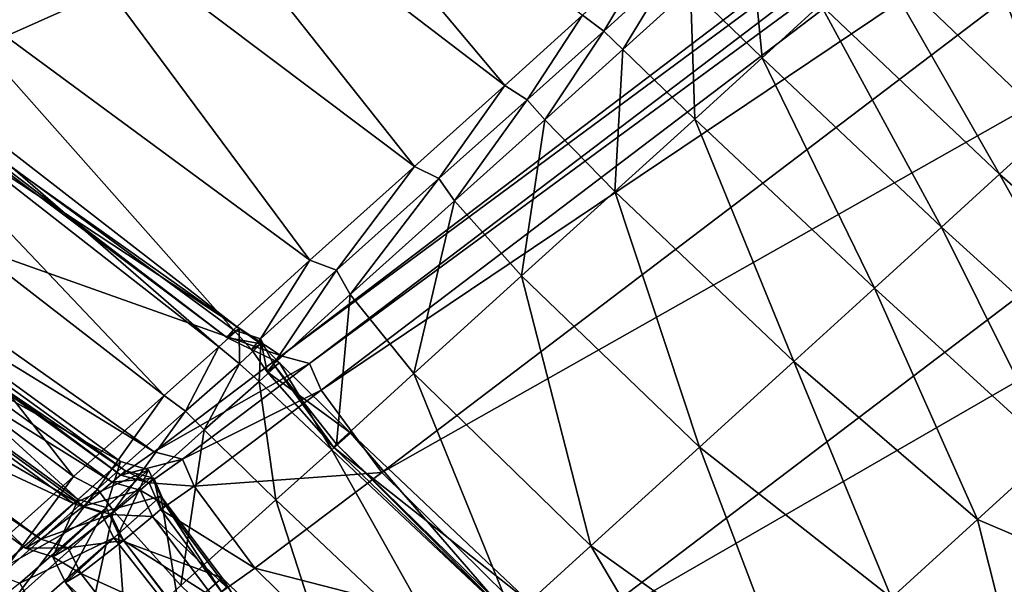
# Model space of a CAD drawing. Header units: millimetres. Extents: x 2387 to 13955, y -4964 to 364.
# Tile 631 of 1056: x 6966.53 to 6973.46, y -2898.92 to -2894.95. Entities that reach past the tile are written whole.
import ezdxf

# ---------------------------------------------------------------- set-up
doc = ezdxf.new("R2010")
doc.units = ezdxf.units.MM
doc.header["$MEASUREMENT"] = 0
doc.layers.add('Predefinito', color=7, linetype='Continuous', true_color=0x000000)

msp = doc.modelspace()

# ---------------------------------------------------------------- linework, layer by layer
at = {"layer": 'Predefinito'}
for points in [[(6967.5123, -2882.8745, 485.7014), (6957.618, -2889.8491, 440.4944), (6965.5559, -2895.4536, 440.4924)], [(6965.5559, -2895.4536, 440.4924), (6975.4501, -2888.0751, 485.693), (6967.5123, -2882.8745, 485.7014)], [(6978.2673, -2889.7986, 485.6678), (6975.4501, -2888.0751, 485.693), (6965.5559, -2895.4536, 440.4924)], [(6965.5559, -2895.4536, 440.4924), (6968.3736, -2897.3112, 440.4871), (6978.2673, -2889.7986, 485.6678)], [(6978.466, -2889.8513, 485.651), (6978.2673, -2889.7986, 485.6678), (6968.3736, -2897.3112, 440.4871)], [(6968.3736, -2897.3112, 440.4871), (6968.5727, -2897.3635, 440.4836), (6978.466, -2889.8513, 485.651)], [(6978.5484, -2890.0395, 485.6678), (6978.466, -2889.8513, 485.651), (6968.5727, -2897.3635, 440.4836)], [(6968.5727, -2897.3635, 440.4836), (6968.6547, -2897.5521, 440.4871), (6978.5484, -2890.0395, 485.6678)], [(6978.977, -2890.6171, 485.693), (6978.5484, -2890.0395, 485.6678), (6968.6547, -2897.5521, 440.4871)], [(6968.6547, -2897.5521, 440.4871), (6969.0828, -2898.1304, 440.4923), (6978.977, -2890.6171, 485.693)], [(6980.2147, -2891.8382, 485.7014), (6978.977, -2890.6171, 485.693), (6969.0828, -2898.1304, 440.4923)], [(6969.0828, -2898.1304, 440.4923), (6970.3203, -2899.3518, 440.494), (6980.2147, -2891.8382, 485.7014)], [(6981.6829, -2892.7961, 485.639), (6980.2147, -2891.8382, 485.7014), (6970.3203, -2899.3518, 440.494)], [(6972.9157, -2900.0922, 440.4395), (6973.4023, -2899.7021, 440.4122), (6983.287, -2892.1971, 485.3272)], [(6983.287, -2892.1971, 485.3272), (6982.8036, -2892.5843, 485.4519), (6972.9157, -2900.0922, 440.4395)], [(6982.8432, -2892.6291, 485.4519), (6983.287, -2892.1971, 485.3272), (6973.4023, -2899.7021, 440.4122)], [(6971.7901, -2900.3083, 440.4803), (6972.9157, -2900.0922, 440.4395), (6982.8036, -2892.5843, 485.4519)], [(6982.8036, -2892.5843, 485.4519), (6981.6829, -2892.7961, 485.639), (6971.7901, -2900.3083, 440.4803)], [(6982.4949, -2893.7152, 485.639), (6982.8432, -2892.6291, 485.4519), (6972.9553, -2900.137, 440.4394)], [(6973.4023, -2899.7021, 440.4122), (6972.9553, -2900.137, 440.4394), (6982.8432, -2892.6291, 485.4519)], [(6969.9466, -2895.4077, 13.6384), (6967.188, -2893.2987, 13.5159), (6967.7474, -2892.7908, 13.424)], [(6967.7474, -2892.7908, 13.424), (6970.4952, -2894.9142, 13.5516), (6969.9466, -2895.4077, 13.6384)], [(6970.3203, -2899.3518, 440.494), (6971.7901, -2900.3083, 440.4803), (6981.6829, -2892.7961, 485.639)], [(6974.4016, -2895.1473, 12.8777), (6973.1466, -2893.9464, 12.9184), (6974.2245, -2892.9697, 12.569)], [(6969.3114, -2895.9774, 14.0106), (6966.5346, -2893.8906, 13.9078), (6967.188, -2893.2987, 13.5159)], [(6967.188, -2893.2987, 13.5159), (6969.9466, -2895.4077, 13.6384), (6969.3114, -2895.9774, 14.0106)], [(6983.2647, -2895.2904, 485.7014), (6982.4949, -2893.7152, 485.639), (6972.6022, -2901.2273, 440.4803)], [(6972.9553, -2900.137, 440.4394), (6972.6022, -2901.2273, 440.4803), (6982.4949, -2893.7152, 485.639)], [(6968.5764, -2896.6381, 14.8173), (6965.7786, -2894.5763, 14.7599), (6966.5346, -2893.8906, 13.9078)], [(6966.5346, -2893.8906, 13.9078), (6969.3114, -2895.9774, 14.0106), (6968.5764, -2896.6381, 14.8173)], [(6973.8033, -2895.6918, 13.2155), (6972.5468, -2894.4924, 13.2568), (6973.1466, -2893.9464, 12.9184)], [(6973.1466, -2893.9464, 12.9184), (6974.4016, -2895.1473, 12.8777), (6973.8033, -2895.6918, 13.2155)], [(6971.7571, -2895.2143, 13.4709), (6971.2533, -2894.7241, 13.601), (6971.6739, -2894.3378, 13.6049)], [(6971.6739, -2894.3378, 13.6049), (6972.169, -2894.8382, 13.4769), (6971.7571, -2895.2143, 13.4709)], [(6970.6448, -2895.0268, 13.6376), (6970.4952, -2894.9142, 13.5516), (6970.9702, -2894.482, 13.601)], [(6970.9702, -2894.482, 13.601), (6971.1205, -2894.5935, 13.6876), (6970.6448, -2895.0268, 13.6376)], [(6973.4287, -2896.0334, 13.4343), (6972.169, -2894.8382, 13.4769), (6972.5468, -2894.4924, 13.2568)], [(6972.5468, -2894.4924, 13.2568), (6973.8033, -2895.6918, 13.2155), (6973.4287, -2896.0334, 13.4343)], [(6968.0381, -2897.1272, 15.6707), (6965.2311, -2895.0698, 15.6565), (6965.7786, -2894.5763, 14.7599)], [(6965.7786, -2894.5763, 14.7599), (6968.5764, -2896.6381, 14.8173), (6968.0381, -2897.1272, 15.6707)], [(6970.7785, -2895.1563, 13.5515), (6970.6448, -2895.0268, 13.6376), (6971.1205, -2894.5935, 13.6876)], [(6971.1205, -2894.5935, 13.6876), (6971.2533, -2894.7241, 13.601), (6970.7785, -2895.1563, 13.5515)], [(6971.2837, -2895.6449, 13.4224), (6970.7785, -2895.1563, 13.5515), (6971.2533, -2894.7241, 13.601)], [(6971.2533, -2894.7241, 13.601), (6971.7571, -2895.2143, 13.4709), (6971.2837, -2895.6449, 13.4224)], [(6973.0201, -2896.4052, 13.4274), (6971.7571, -2895.2143, 13.4709), (6972.169, -2894.8382, 13.4769)], [(6972.169, -2894.8382, 13.4769), (6973.4287, -2896.0334, 13.4343), (6973.0201, -2896.4052, 13.4274)], [(6970.1048, -2895.5101, 13.7207), (6969.9466, -2895.4077, 13.6384), (6970.4952, -2894.9142, 13.5516)], [(6970.4952, -2894.9142, 13.5516), (6970.6448, -2895.0268, 13.6376), (6970.1048, -2895.5101, 13.7207)], [(6967.9363, -2897.248, 16.2711), (6965.1887, -2895.1017, 16.204), (6965.315, -2894.9775, 16.3576)], [(6968.0795, -2897.1173, 16.376), (6965.315, -2894.9775, 16.3576), (6965.2029, -2895.0852, 16.182)], [(6965.315, -2894.9775, 16.3576), (6968.0795, -2897.1173, 16.376), (6967.9363, -2897.248, 16.2711)], [(6967.993, -2897.182, 16.1831), (6965.2029, -2895.0852, 16.182), (6965.2311, -2895.0698, 15.6565)], [(6965.2311, -2895.0698, 15.6565), (6968.0381, -2897.1272, 15.6707), (6967.993, -2897.182, 16.1831)], [(6970.2297, -2895.6498, 13.6384), (6970.1048, -2895.5101, 13.7207), (6970.6448, -2895.0268, 13.6376)], [(6970.6448, -2895.0268, 13.6376), (6970.7785, -2895.1563, 13.5515), (6970.2297, -2895.6498, 13.6384)], [(6967.5515, -2897.59, 16.3445), (6964.8039, -2895.4635, 16.238), (6965.1887, -2895.1017, 16.204)], [(6965.1887, -2895.1017, 16.204), (6967.9363, -2897.248, 16.2711), (6967.5515, -2897.59, 16.3445)], [(6965.2029, -2895.0852, 16.182), (6967.993, -2897.182, 16.1831), (6968.0795, -2897.1173, 16.376)], [(6970.7216, -2896.1538, 13.5149), (6970.2297, -2895.6498, 13.6384), (6970.7785, -2895.1563, 13.5515)], [(6970.7785, -2895.1563, 13.5515), (6971.2837, -2895.6449, 13.4224), (6970.7216, -2896.1538, 13.5149)], [(6972.5475, -2896.8346, 13.3791), (6971.2837, -2895.6449, 13.4224), (6971.7571, -2895.2143, 13.4709)], [(6971.7571, -2895.2143, 13.4709), (6973.0201, -2896.4052, 13.4274), (6972.5475, -2896.8346, 13.3791)], [(6972.6022, -2901.2273, 440.4803), (6973.3703, -2902.8039, 440.4939), (6983.2647, -2895.2904, 485.7014)], [(6984.324, -2896.6692, 485.6928), (6983.2647, -2895.2904, 485.7014), (6973.3703, -2902.8039, 440.4939)], [(6969.4831, -2896.0635, 14.0792), (6969.3114, -2895.9774, 14.0106), (6969.9466, -2895.4077, 13.6384)], [(6969.9466, -2895.4077, 13.6384), (6970.1048, -2895.5101, 13.7207), (6969.4831, -2896.0635, 14.0792)], [(6966.9134, -2898.1593, 17.0723), (6964.141, -2896.0686, 16.9759), (6964.8039, -2895.4635, 16.238)], [(6968.3736, -2897.3112, 440.4871), (6965.5559, -2895.4536, 440.4924), (6964.6607, -2895.9918, 435.4775)], [(6964.8039, -2895.4635, 16.238), (6967.5515, -2897.59, 16.3445), (6966.9134, -2898.1593, 17.0723)], [(6969.5939, -2896.2194, 14.0106), (6969.4831, -2896.0635, 14.0792), (6970.1048, -2895.5101, 13.7207)], [(6970.1048, -2895.5101, 13.7207), (6970.2297, -2895.6498, 13.6384), (6969.5939, -2896.2194, 14.0106)], [(6970.0649, -2896.748, 13.9076), (6969.5939, -2896.2194, 14.0106), (6970.2297, -2895.6498, 13.6384)], [(6970.2297, -2895.6498, 13.6384), (6970.7216, -2896.1538, 13.5149), (6970.0649, -2896.748, 13.9076)], [(6971.9808, -2897.3492, 13.4735), (6970.7216, -2896.1538, 13.5149), (6971.2837, -2895.6449, 13.4224)], [(6971.2837, -2895.6449, 13.4224), (6972.5475, -2896.8346, 13.3791), (6971.9808, -2897.3492, 13.4735)], [(6974.7122, -2897.1544, 13.7443), (6973.4287, -2896.0334, 13.4343), (6973.8033, -2895.6918, 13.2155)], [(6967.2437, -2898.0544, 426.4331), (6964.383, -2895.9756, 426.4512), (6964.0772, -2896.2715, 426.3876)], [(6966.9463, -2898.3197, 426.6515), (6964.1027, -2896.2513, 426.625), (6964.383, -2895.9756, 426.4512)], [(6964.383, -2895.9756, 426.4512), (6967.2437, -2898.0544, 426.4331), (6966.9463, -2898.3197, 426.6515)], [(6967.4806, -2897.9849, 435.4865), (6964.6607, -2895.9918, 435.4775), (6964.4213, -2896.1085, 433.66)], [(6964.6607, -2895.9918, 435.4775), (6967.4806, -2897.9849, 435.4865), (6968.3736, -2897.3112, 440.4871)], [(6968.7625, -2896.707, 14.8556), (6968.5764, -2896.6381, 14.8173), (6969.3114, -2895.9774, 14.0106)], [(6969.3114, -2895.9774, 14.0106), (6969.4831, -2896.0635, 14.0792), (6968.7625, -2896.707, 14.8556)], [(6974.2805, -2897.5459, 13.7419), (6973.0201, -2896.4052, 13.4274), (6973.4287, -2896.0334, 13.4343)], [(6973.4287, -2896.0334, 13.4343), (6974.7122, -2897.1544, 13.7443), (6974.2805, -2897.5459, 13.7419)], [(6964.141, -2896.0686, 16.9759), (6966.9134, -2898.1593, 17.0723), (6966.2056, -2898.7931, 18.7734)], [(6967.2788, -2898.1179, 433.4325), (6964.4518, -2896.072, 433.456), (6964.3659, -2896.1508, 433.2815)], [(6967.2463, -2898.1503, 433.6586), (6964.4213, -2896.1085, 433.66), (6964.4518, -2896.072, 433.456)], [(6964.4213, -2896.1085, 433.66), (6967.2463, -2898.1503, 433.6586), (6967.4806, -2897.9849, 435.4865)], [(6964.4518, -2896.072, 433.456), (6967.2788, -2898.1179, 433.4325), (6967.2463, -2898.1503, 433.6586)], [(6968.8586, -2896.8799, 14.8173), (6968.7625, -2896.707, 14.8556), (6969.4831, -2896.0635, 14.0792)], [(6969.4831, -2896.0635, 14.0792), (6969.5939, -2896.2194, 14.0106), (6968.8586, -2896.8799, 14.8173)], [(6967.186, -2898.1985, 433.237), (6964.3659, -2896.1508, 433.2815), (6964.1713, -2896.3187, 432.3782)], [(6964.3659, -2896.1508, 433.2815), (6967.186, -2898.1985, 433.237), (6967.2788, -2898.1179, 433.4325)], [(6971.3166, -2897.9523, 13.8732), (6970.0649, -2896.748, 13.9076), (6970.7216, -2896.1538, 13.5149)], [(6970.7216, -2896.1538, 13.5149), (6971.9808, -2897.3492, 13.4735), (6971.3166, -2897.9523, 13.8732)], [(6969.3075, -2897.4342, 14.7599), (6968.8586, -2896.8799, 14.8173), (6969.5939, -2896.2194, 14.0106)], [(6969.5939, -2896.2194, 14.0106), (6970.0649, -2896.748, 13.9076), (6969.3075, -2897.4342, 14.7599)], [(6966.9134, -2898.3486, 426.3282), (6964.0772, -2896.2715, 426.3876), (6963.5431, -2896.7721, 425.5974)], [(6966.5747, -2898.6624, 427.6241), (6963.7592, -2896.6067, 427.58), (6964.1027, -2896.2513, 426.625)], [(6966.9823, -2898.3675, 432.3355), (6964.1713, -2896.3187, 432.3782), (6963.8755, -2896.5499, 429.9878)], [(6964.0772, -2896.2715, 426.3876), (6966.9134, -2898.3486, 426.3282), (6967.2437, -2898.0544, 426.4331)], [(6964.1027, -2896.2513, 426.625), (6966.9463, -2898.3197, 426.6515), (6966.5747, -2898.6624, 427.6241)], [(6964.1713, -2896.3187, 432.3782), (6966.9823, -2898.3675, 432.3355), (6967.186, -2898.1985, 433.237)], [(6973.8044, -2897.9781, 13.6911), (6972.5475, -2896.8346, 13.3791), (6973.0201, -2896.4052, 13.4274)], [(6973.0201, -2896.4052, 13.4274), (6974.2805, -2897.5459, 13.7419), (6973.8044, -2897.9781, 13.6911)], [(6966.6827, -2898.6002, 429.9917), (6963.8755, -2896.5499, 429.9878), (6963.7592, -2896.6067, 427.58)], [(6963.8755, -2896.5499, 429.9878), (6966.6827, -2898.6002, 429.9917), (6966.9823, -2898.3675, 432.3355)], [(6963.7592, -2896.6067, 427.58), (6966.5747, -2898.6624, 427.6241), (6966.6827, -2898.6002, 429.9917)], [(6968.2282, -2897.1913, 15.68), (6968.0381, -2897.1272, 15.6707), (6968.5764, -2896.6381, 14.8173)], [(6968.5764, -2896.6381, 14.8173), (6968.7625, -2896.707, 14.8556), (6968.2282, -2897.1913, 15.68)], [(6968.3202, -2897.3689, 15.6708), (6968.2282, -2897.1913, 15.68), (6968.7625, -2896.707, 14.8556)], [(6968.7625, -2896.707, 14.8556), (6968.8586, -2896.8799, 14.8173), (6968.3202, -2897.3689, 15.6708)], [(6973.3703, -2902.8039, 440.4939), (6974.4298, -2904.1824, 440.492), (6984.324, -2896.6692, 485.6928)], [(6963.5431, -2896.7721, 425.5974), (6966.3484, -2898.8397, 425.5248), (6966.9134, -2898.3486, 426.3282)], [(6970.5519, -2898.6473, 14.7408), (6969.3075, -2897.4342, 14.7599), (6970.0649, -2896.748, 13.9076)], [(6970.0649, -2896.748, 13.9076), (6971.3166, -2897.9523, 13.8732), (6970.5519, -2898.6473, 14.7408)], [(6973.274, -2898.4609, 13.7722), (6971.9808, -2897.3492, 13.4735), (6972.5475, -2896.8346, 13.3791)], [(6972.5475, -2896.8346, 13.3791), (6973.8044, -2897.9781, 13.6911), (6973.274, -2898.4609, 13.7722)], [(6968.7629, -2897.9304, 15.6569), (6968.3202, -2897.3689, 15.6708), (6968.8586, -2896.8799, 14.8173)], [(6968.8586, -2896.8799, 14.8173), (6969.3075, -2897.4342, 14.7599), (6968.7629, -2897.9304, 15.6569)], [(6968.0804, -2897.3657, 16.3149), (6967.9363, -2897.248, 16.2711), (6968.0795, -2897.1173, 16.376)], [(6968.2306, -2897.2269, 16.387), (6968.0795, -2897.1173, 16.376), (6967.993, -2897.182, 16.1831)], [(6968.1654, -2897.2666, 16.1829), (6967.993, -2897.182, 16.1831), (6968.0381, -2897.1272, 15.6707)], [(6968.0381, -2897.1272, 15.6707), (6968.2282, -2897.1913, 15.68), (6968.1654, -2897.2666, 16.1829)], [(6968.0795, -2897.1173, 16.376), (6968.2306, -2897.2269, 16.387), (6968.0804, -2897.3657, 16.3149)], [(6967.993, -2897.182, 16.1831), (6968.1654, -2897.2666, 16.1829), (6968.2306, -2897.2269, 16.387)], [(6968.2749, -2897.4238, 16.1832), (6968.1654, -2897.2666, 16.1829), (6968.2282, -2897.1913, 15.68)], [(6968.2282, -2897.1913, 15.68), (6968.3202, -2897.3689, 15.6708), (6968.2749, -2897.4238, 16.1832)], [(6967.7019, -2897.7001, 16.4153), (6967.5515, -2897.59, 16.3445), (6967.9363, -2897.248, 16.2711)], [(6967.9363, -2897.248, 16.2711), (6968.0804, -2897.3657, 16.3149), (6967.7019, -2897.7001, 16.4153)], [(6968.2183, -2897.4898, 16.2712), (6968.0804, -2897.3657, 16.3149), (6968.2306, -2897.2269, 16.387)], [(6968.3615, -2897.3592, 16.3762), (6968.2306, -2897.2269, 16.387), (6968.1654, -2897.2666, 16.1829)], [(6968.1654, -2897.2666, 16.1829), (6968.2749, -2897.4238, 16.1832), (6968.3615, -2897.3592, 16.3762)], [(6968.2306, -2897.2269, 16.387), (6968.3615, -2897.3592, 16.3762), (6968.2183, -2897.4898, 16.2712)], [(6968.5727, -2897.3635, 440.4836), (6968.3736, -2897.3112, 440.4871), (6967.4806, -2897.9849, 435.4865)], [(6972.6677, -2899.0134, 14.1229), (6971.3166, -2897.9523, 13.8732), (6971.9808, -2897.3492, 13.4735)], [(6971.9808, -2897.3492, 13.4735), (6973.274, -2898.4609, 13.7722), (6972.6677, -2899.0134, 14.1229)], [(6967.4806, -2897.9849, 435.4865), (6967.6801, -2898.0368, 435.4926), (6968.5727, -2897.3635, 440.4836)], [(6968.6547, -2897.5521, 440.4871), (6968.5727, -2897.3635, 440.4836), (6967.6801, -2898.0368, 435.4926)], [(6967.8335, -2897.8316, 16.3445), (6967.7019, -2897.7001, 16.4153), (6968.0804, -2897.3657, 16.3149)], [(6968.0804, -2897.3657, 16.3149), (6968.2183, -2897.4898, 16.2712), (6967.8335, -2897.8316, 16.3445)], [(6968.7298, -2897.971, 16.2058), (6968.2183, -2897.4898, 16.2712), (6968.3615, -2897.3592, 16.3762)], [(6968.8625, -2897.8527, 16.3601), (6968.3615, -2897.3592, 16.3762), (6968.2749, -2897.4238, 16.1832)], [(6968.744, -2897.9545, 16.1838), (6968.2749, -2897.4238, 16.1832), (6968.3202, -2897.3689, 15.6708)], [(6968.2749, -2897.4238, 16.1832), (6968.744, -2897.9545, 16.1838), (6968.8625, -2897.8527, 16.3601)], [(6968.3202, -2897.3689, 15.6708), (6968.7629, -2897.9304, 15.6569), (6968.744, -2897.9545, 16.1838)], [(6968.3615, -2897.3592, 16.3762), (6968.8625, -2897.8527, 16.3601), (6968.7298, -2897.971, 16.2058)], [(6968.3355, -2898.3239, 16.2384), (6967.8335, -2897.8316, 16.3445), (6968.2183, -2897.4898, 16.2712)], [(6968.2183, -2897.4898, 16.2712), (6968.7298, -2897.971, 16.2058), (6968.3355, -2898.3239, 16.2384)], [(6970.005, -2899.146, 15.6524), (6968.7629, -2897.9304, 15.6569), (6969.3075, -2897.4342, 14.7599)], [(6969.3075, -2897.4342, 14.7599), (6970.5519, -2898.6473, 14.7408), (6970.005, -2899.146, 15.6524)], [(6967.6801, -2898.0368, 435.4926), (6967.7618, -2898.2259, 435.4864), (6968.6547, -2897.5521, 440.4871)], [(6969.0828, -2898.1304, 440.4923), (6968.6547, -2897.5521, 440.4871), (6967.7618, -2898.2259, 435.4864)], [(6967.0824, -2898.2474, 17.1366), (6966.9134, -2898.1593, 17.0723), (6967.5515, -2897.59, 16.3445)], [(6967.5515, -2897.59, 16.3445), (6967.7019, -2897.7001, 16.4153), (6967.0824, -2898.2474, 17.1366)], [(6967.1951, -2898.4006, 17.0723), (6967.0824, -2898.2474, 17.1366), (6967.7019, -2897.7001, 16.4153)], [(6967.7019, -2897.7001, 16.4153), (6967.8335, -2897.8316, 16.3445), (6967.1951, -2898.4006, 17.0723)], [(6967.669, -2898.9257, 16.9759), (6967.1951, -2898.4006, 17.0723), (6967.8335, -2897.8316, 16.3445)], [(6967.8335, -2897.8316, 16.3445), (6968.3355, -2898.3239, 16.2384), (6967.669, -2898.9257, 16.9759)], [(6969.9949, -2899.1601, 16.1843), (6968.7298, -2897.971, 16.2058), (6968.8625, -2897.8527, 16.3601)], [(6970.124, -2899.046, 16.3553), (6968.8625, -2897.8527, 16.3601), (6968.744, -2897.9545, 16.1838)], [(6968.8625, -2897.8527, 16.3601), (6970.124, -2899.046, 16.3553), (6969.9949, -2899.1601, 16.1843)], [(6969.5975, -2899.5165, 16.2031), (6968.3355, -2898.3239, 16.2384), (6968.7298, -2897.971, 16.2058)], [(6968.7298, -2897.971, 16.2058), (6969.9949, -2899.1601, 16.1843), (6969.5975, -2899.5165, 16.2031)], [(6969.9949, -2899.1601, 16.1843), (6968.744, -2897.9545, 16.1838), (6968.7629, -2897.9304, 15.6569)], [(6968.744, -2897.9545, 16.1838), (6969.9949, -2899.1601, 16.1843), (6970.124, -2899.046, 16.3553)], [(6968.7629, -2897.9304, 15.6569), (6970.005, -2899.146, 15.6524), (6969.9949, -2899.1601, 16.1843)], [(6971.9641, -2899.6546, 14.8805), (6970.5519, -2898.6473, 14.7408), (6971.3166, -2897.9523, 13.8732)], [(6971.3166, -2897.9523, 13.8732), (6972.6677, -2899.0134, 14.1229), (6971.9641, -2899.6546, 14.8805)], [(6973.8683, -2898.7139, 14.669), (6973.274, -2898.4609, 13.7722), (6973.8044, -2897.9781, 13.6911)], [(6967.6801, -2898.0368, 435.4926), (6967.4806, -2897.9849, 435.4865), (6967.2463, -2898.1503, 433.6586)], [(6967.2463, -2898.1503, 433.6586), (6967.4461, -2898.2023, 433.658), (6967.6801, -2898.0368, 435.4926)], [(6967.7618, -2898.2259, 435.4864), (6967.6801, -2898.0368, 435.4926), (6967.4461, -2898.2023, 433.658)], [(6967.4413, -2898.111, 426.4222), (6967.2437, -2898.0544, 426.4331), (6966.9134, -2898.3486, 426.3282)], [(6966.9134, -2898.3486, 426.3282), (6967.1048, -2898.4121, 426.2894), (6967.4413, -2898.111, 426.4222)], [(6967.1427, -2898.3774, 426.6699), (6966.9463, -2898.3197, 426.6515), (6967.2437, -2898.0544, 426.4331)], [(6967.527, -2898.297, 426.433), (6967.4413, -2898.111, 426.4222), (6967.1048, -2898.4121, 426.2894)], [(6967.2437, -2898.0544, 426.4331), (6967.4413, -2898.111, 426.4222), (6967.1427, -2898.3774, 426.6699)], [(6967.2292, -2898.562, 426.6514), (6967.1427, -2898.3774, 426.6699), (6967.4413, -2898.111, 426.4222)], [(6967.4779, -2898.1712, 433.4172), (6967.2788, -2898.1179, 433.4325), (6967.186, -2898.1985, 433.237)], [(6967.4413, -2898.111, 426.4222), (6967.527, -2898.297, 426.433), (6967.2292, -2898.562, 426.6514)], [(6967.4461, -2898.2023, 433.658), (6967.2463, -2898.1503, 433.6586), (6967.2788, -2898.1179, 433.4325)], [(6967.2788, -2898.1179, 433.4325), (6967.4779, -2898.1712, 433.4172), (6967.4461, -2898.2023, 433.658)], [(6966.3941, -2898.8583, 18.8162), (6966.2056, -2898.7931, 18.7734), (6966.9134, -2898.1593, 17.0723)], [(6966.9134, -2898.1593, 17.0723), (6967.0824, -2898.2474, 17.1366), (6966.3941, -2898.8583, 18.8162)], [(6967.186, -2898.1985, 433.237), (6967.3825, -2898.2547, 433.2075), (6967.4779, -2898.1712, 433.4172)], [(6967.5606, -2898.3595, 433.4325), (6967.4779, -2898.1712, 433.4172), (6967.3825, -2898.2547, 433.2075)], [(6967.5279, -2898.3916, 433.6586), (6967.4461, -2898.2023, 433.658), (6967.4779, -2898.1712, 433.4172)], [(6967.4779, -2898.1712, 433.4172), (6967.5606, -2898.3595, 433.4325), (6967.5279, -2898.3916, 433.6586)], [(6967.7618, -2898.2259, 435.4864), (6968.1895, -2898.8048, 435.4773), (6969.0828, -2898.1304, 440.4923)], [(6970.3203, -2899.3518, 440.494), (6969.0828, -2898.1304, 440.4923), (6968.1895, -2898.8048, 435.4773)], [(6966.487, -2899.0342, 18.7734), (6966.3941, -2898.8583, 18.8162), (6967.0824, -2898.2474, 17.1366)], [(6967.0824, -2898.2474, 17.1366), (6967.1951, -2898.4006, 17.0723), (6966.487, -2899.0342, 18.7734)], [(6967.3825, -2898.2547, 433.2075), (6967.186, -2898.1985, 433.237), (6966.9823, -2898.3675, 432.3355)], [(6966.9823, -2898.3675, 432.3355), (6967.1762, -2898.4268, 432.3071), (6967.3825, -2898.2547, 433.2075)], [(6967.4678, -2898.4401, 433.237), (6967.3825, -2898.2547, 433.2075), (6967.1762, -2898.4268, 432.3071)], [(6967.3825, -2898.2547, 433.2075), (6967.4678, -2898.4401, 433.237), (6967.5606, -2898.3595, 433.4325)], [(6967.4461, -2898.2023, 433.658), (6967.5279, -2898.3916, 433.6586), (6967.7618, -2898.2259, 435.4864)], [(6968.1895, -2898.8048, 435.4773), (6967.7618, -2898.2259, 435.4864), (6967.5279, -2898.3916, 433.6586)], [(6966.7676, -2898.7234, 427.6536), (6966.5747, -2898.6624, 427.6241), (6966.9463, -2898.3197, 426.6515)], [(6966.9463, -2898.3197, 426.6515), (6967.1427, -2898.3774, 426.6699), (6966.7676, -2898.7234, 427.6536)], [(6967.1048, -2898.4121, 426.2894), (6967.1963, -2898.591, 426.3282), (6967.527, -2898.297, 426.433)], [(6967.9595, -2898.8706, 426.4491), (6967.527, -2898.297, 426.433), (6967.1963, -2898.591, 426.3282)], [(6967.6632, -2899.1338, 426.6235), (6967.2292, -2898.562, 426.6514), (6967.527, -2898.297, 426.433)], [(6967.527, -2898.297, 426.433), (6967.9595, -2898.8706, 426.4491), (6967.6632, -2899.1338, 426.6235)], [(6968.9217, -2900.1292, 16.9438), (6967.669, -2898.9257, 16.9759), (6968.3355, -2898.3239, 16.2384)], [(6968.3355, -2898.3239, 16.2384), (6969.5975, -2899.5165, 16.2031), (6968.9217, -2900.1292, 16.9438)], [(6967.1048, -2898.4121, 426.2894), (6966.9134, -2898.3486, 426.3282), (6966.3484, -2898.8397, 425.5248)], [(6967.1762, -2898.4268, 432.3071), (6966.9823, -2898.3675, 432.3355), (6966.6827, -2898.6002, 429.9917)], [(6966.857, -2898.9042, 427.624), (6966.7676, -2898.7234, 427.6536), (6967.1427, -2898.3774, 426.6699)], [(6967.1427, -2898.3774, 426.6699), (6967.2292, -2898.562, 426.6514), (6966.857, -2898.9042, 427.624)], [(6967.9897, -2898.937, 433.4553), (6967.5606, -2898.3595, 433.4325), (6967.4678, -2898.4401, 433.237)], [(6967.9555, -2898.9706, 433.6595), (6967.5279, -2898.3916, 433.6586), (6967.5606, -2898.3595, 433.4325)], [(6967.5279, -2898.3916, 433.6586), (6967.9555, -2898.9706, 433.6595), (6968.1895, -2898.8048, 435.4773)], [(6967.5606, -2898.3595, 433.4325), (6967.9897, -2898.937, 433.4553), (6967.9555, -2898.9706, 433.6595)], [(6966.3484, -2898.8397, 425.5248), (6966.5345, -2898.9086, 425.4766), (6967.1048, -2898.4121, 426.2894)], [(6966.9316, -2899.5935, 18.7092), (6966.487, -2899.0342, 18.7734), (6967.1951, -2898.4006, 17.0723)], [(6967.1963, -2898.591, 426.3282), (6967.1048, -2898.4121, 426.2894), (6966.5345, -2898.9086, 425.4766)], [(6966.6827, -2898.6002, 429.9917), (6966.875, -2898.6615, 429.9942), (6967.1762, -2898.4268, 432.3071)], [(6967.2642, -2898.609, 432.3355), (6967.1762, -2898.4268, 432.3071), (6966.875, -2898.6615, 429.9942)], [(6967.1951, -2898.4006, 17.0723), (6967.669, -2898.9257, 16.9759), (6966.9316, -2899.5935, 18.7092)], [(6967.1762, -2898.4268, 432.3071), (6967.2642, -2898.609, 432.3355), (6967.4678, -2898.4401, 433.237)], [(6967.9006, -2899.0132, 433.2811), (6967.4678, -2898.4401, 433.237), (6967.2642, -2898.609, 432.3355)], [(6967.4678, -2898.4401, 433.237), (6967.9006, -2899.0132, 433.2811), (6967.9897, -2898.937, 433.4553)], [(6973.4364, -2899.1124, 14.8722), (6972.6677, -2899.0134, 14.1229), (6973.274, -2898.4609, 13.7722)], [(6973.274, -2898.4609, 13.7722), (6973.8683, -2898.7139, 14.669), (6973.4364, -2899.1124, 14.8722)], [(6966.5345, -2898.9086, 425.4766), (6966.6307, -2899.0816, 425.5248), (6967.1963, -2898.591, 426.3282)], [(6966.875, -2898.6615, 429.9942), (6966.6827, -2898.6002, 429.9917), (6966.5747, -2898.6624, 427.6241)], [(6967.6379, -2899.1541, 426.3862), (6967.1963, -2898.591, 426.3282), (6966.6307, -2899.0816, 425.5248)], [(6967.2956, -2899.4705, 427.5797), (6966.857, -2898.9042, 427.624), (6967.2292, -2898.562, 426.6514)], [(6967.1963, -2898.591, 426.3282), (6967.6379, -2899.1541, 426.3862), (6967.9595, -2898.8706, 426.4491)], [(6967.2292, -2898.562, 426.6514), (6967.6632, -2899.1338, 426.6235), (6967.2956, -2899.4705, 427.5797)], [(6966.5747, -2898.6624, 427.6241), (6966.7676, -2898.7234, 427.6536), (6966.875, -2898.6615, 429.9942)], [(6966.9646, -2898.8418, 429.9917), (6966.875, -2898.6615, 429.9942), (6966.7676, -2898.7234, 427.6536)], [(6966.875, -2898.6615, 429.9942), (6966.9646, -2898.8418, 429.9917), (6967.2642, -2898.609, 432.3355)], [(6967.701, -2899.1773, 432.3783), (6967.2642, -2898.609, 432.3355), (6966.9646, -2898.8418, 429.9917)], [(6967.2642, -2898.609, 432.3355), (6967.701, -2899.1773, 432.3783), (6967.9006, -2899.0132, 433.2811)], [(6971.4347, -2900.1379, 15.6871), (6970.005, -2899.146, 15.6524), (6970.5519, -2898.6473, 14.7408)], [(6970.5519, -2898.6473, 14.7408), (6971.9641, -2899.6546, 14.8805), (6971.4347, -2900.1379, 15.6871)], [(6966.7676, -2898.7234, 427.6536), (6966.857, -2898.9042, 427.624), (6966.9646, -2898.8418, 429.9917)], [(6973.6852, -2898.9326, 15.3717), (6973.4364, -2899.1124, 14.8722), (6973.8683, -2898.7139, 14.669)], [(6969.4267, -2900.0263, 435.4742), (6968.1895, -2898.8048, 435.4773), (6967.9555, -2898.9706, 433.6595)], [(6968.1895, -2898.8048, 435.4773), (6969.4267, -2900.0263, 435.4742), (6970.3203, -2899.3518, 440.494)], [(6967.4038, -2899.4073, 429.9879), (6966.9646, -2898.8418, 429.9917), (6966.857, -2898.9042, 427.624)], [(6966.9646, -2898.8418, 429.9917), (6967.4038, -2899.4073, 429.9879), (6967.701, -2899.1773, 432.3783)], [(6969.1982, -2900.09, 426.4539), (6967.9595, -2898.8706, 426.4491), (6967.6379, -2899.1541, 426.3862)], [(6968.9024, -2900.3527, 426.6138), (6967.6632, -2899.1338, 426.6235), (6967.9595, -2898.8706, 426.4491)], [(6967.9595, -2898.8706, 426.4491), (6969.1982, -2900.09, 426.4539), (6968.9024, -2900.3527, 426.6138)], [(6966.6307, -2899.0816, 425.5248), (6966.5345, -2898.9086, 425.4766), (6966.1319, -2899.2283, 423.1888)], [(6966.857, -2898.9042, 427.624), (6967.2956, -2899.4705, 427.5797), (6967.4038, -2899.4073, 429.9879)]]:
    msp.add_3dface(points, dxfattribs=at)

doc.saveas('drawing.dxf')
